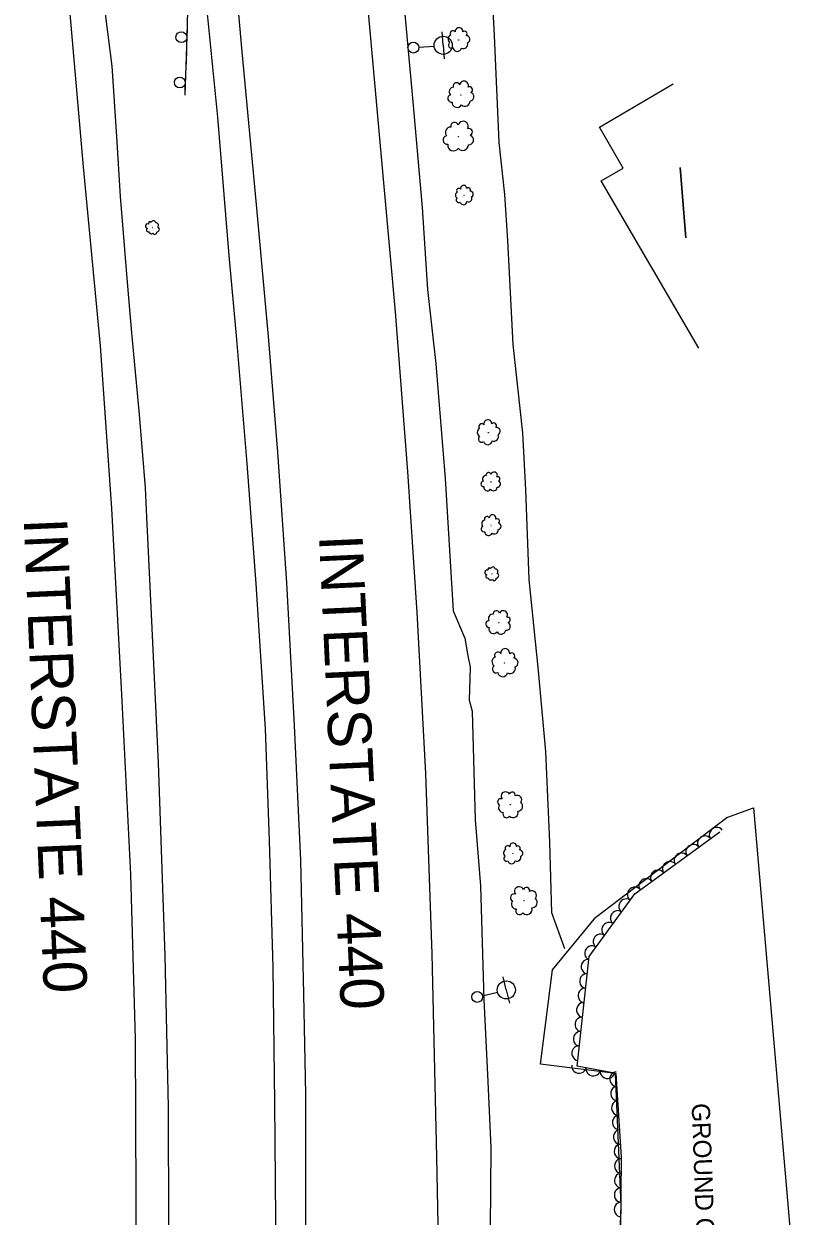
# Model space of a CAD drawing. Extents: x 1722896 to 1754269, y 648279 to 666297.
# Drawn here: x 1725806.9 to 1726023.6, y 660956.7 to 661285.2 of the extents above; entities that cross this region are included whole.
import ezdxf

# ---------------------------------------------------------------- set-up
doc = ezdxf.new("R2010")
doc.units = 0
for name, color, linetype in [('DESIGN - CENTERLINE - Proposed Text', 7, 'Continuous'), ('DESIGN - SCRATCH - User 1', 7, 'Continuous'), ('DESIGN - SHEET - Linework', 7, 'Continuous'), ('SURVEY - CENTERLINE - Preliminary', 7, 'Continuous'), ('SURVEY - CENTERLINE - Preliminary Text', 7, 'Continuous'), ('SURVEY - DTM - Breaklines', 7, 'Continuous'), ('SURVEY - VEGETATION - Features with Text', 7, 'Continuous')]:
    doc.layers.add(name, color=color, linetype=linetype)

msp = doc.modelspace()

# ---------------------------------------------------------------- linework, layer by layer
at = {"layer": 'DESIGN - CENTERLINE - Proposed Text'}
for points in [[(1725992.85, 661195.79), (1725965.95, 661241.9), (1725972.07, 661245.46), (1725965.48, 661256.76), (1725985.85, 661268.64)], [(1725987.75, 661245.57), (1725989.3, 661226.26), (1725987.75, 661245.57)]]:
    msp.add_lwpolyline(points, dxfattribs=at)
at = {"layer": 'DESIGN - SCRATCH - User 1'}
for points in [[(1725845.35, 661437.41), (1725847.2, 661407.61), (1725846.69, 661383.02), (1725847.14, 661366.12), (1725848.5, 661350.65), (1725849.99, 661330.85), (1725851.72, 661309.25), (1725852.26, 661299.74), (1725851.83, 661281.72), (1725851.26, 661265.54)], [(1725851.88, 661283.73), (1725851.83, 661281.72), (1725851.74, 661279.14)], [(1725851.68, 661277.54), (1725851.6, 661275.19)], [(1725851.6, 661275.19), (1725851.52, 661272.84)], [(1725851.46, 661271.24), (1725851.3, 661266.64)]]:
    msp.add_lwpolyline(points, dxfattribs=at)
for centre in [(1725850.32, 661281.51), (1725849.88, 661269.02)]:
    msp.add_arc(centre, 1.5, 111.2679, 111.2581, dxfattribs=at)
at = {"layer": 'SURVEY - CENTERLINE - Preliminary'}
msp.add_lwpolyline([(1726007.91, 661069.2), (1726023.56, 660888.87), (1726001.03, 660890.23), (1725996.8, 660880.8), (1725997.91, 660840.46), (1726012.7, 660824.79), (1726004.23, 660814.84), (1726002.4, 660803.88), (1725984.86, 660794.96), (1725974.53, 660800.76), (1725974.77, 660809.78), (1725965.86, 660813.32), (1725968.83, 660881.15), (1725971.5, 660959.67), (1725969.95, 660995.93), (1725949.23, 660998.57), (1725952.54, 661024.56), (1725964.48, 661039.09), (1726000.65, 661066.55), (1726007.91, 661069.2)], dxfattribs=at)
at = {"layer": 'SURVEY - CENTERLINE - Preliminary Text'}
for points in [[(1725882.65, 661488.6), (1725887.43, 661441.03), (1725891.16, 661401.2), (1725894.21, 661369.06), (1725896.83, 661342.55), (1725900.16, 661306.86), (1725905.01, 661252.63), (1725909.24, 661205.81), (1725912.6, 661161.82), (1725915.16, 661123), (1725917.58, 661078.66), (1725919.33, 661028.98), (1725920.65, 660972.91), (1725921.79, 660912.33), (1725922.26, 660861.98), (1725922.14, 660815.74), (1725920.61, 660776.1), (1725918.46, 660730.72)], [(1725850.38, 661458.29), (1725852.11, 661440.14), (1725855.16, 661407.46), (1725858.44, 661371.48), (1725861.51, 661337.08), (1725864.38, 661306.64), (1725866.99, 661277.47), (1725870.91, 661235.41), (1725874.21, 661199.04), (1725876.76, 661167.16), (1725879.26, 661131.16), (1725881.43, 661091.84), (1725883.15, 661054.79), (1725883.98, 661017.87), (1725884.52, 660990.23), (1725884.47, 660951.35), (1725884.26, 660919.29), (1725883.12, 660879.88), (1725881.96, 660849.54), (1725880.63, 660819.91), (1725879.34, 660788.96), (1725877.07, 660756.76), (1725874.7, 660723.38)], [(1725846.53, 661437.58), (1725847.02, 661427.8), (1725847.46, 661409.9), (1725848.11, 661389.62), (1725851.39, 661358.65), (1725853.69, 661328.68), (1725856.47, 661297.19), (1725860.3, 661259.45), (1725863.35, 661221.33)], [(1725807.33, 661411.86), (1725812.88, 661355.2), (1725818.9, 661295.47), (1725823.29, 661245.81), (1725827.97, 661196.43), (1725831.02, 661151.66), (1725833.78, 661100.42), (1725836.27, 661050.81), (1725837.58, 661005.56), (1725837.75, 660961.7), (1725837.61, 660922.43), (1725837.05, 660881.93), (1725835.32, 660832.66), (1725832.68, 660785.4), (1725827.8, 660719.5)], [(1725813.79, 661404.77), (1725813.81, 661397.21), (1725815.03, 661388.5), (1725817.04, 661380.64), (1725817.79, 661374.59), (1725819.99, 661360.84), (1725822.95, 661340.72), (1725824.24, 661330.84), (1725826.58, 661309.25), (1725829.27, 661287.99), (1725831.11, 661273.5), (1725832.46, 661254.11), (1725833.45, 661237.6), (1725835.48, 661212.88), (1725836.57, 661200.06), (1725838.68, 661177.51), (1725840.29, 661157.31), (1725840.67, 661149.29), (1725841.96, 661122.5), (1725843.95, 661081.54), (1725845.75, 661028.35), (1725846.63, 660986.68)], [(1725955.99, 661030.36), (1725952.4, 661040.21), (1725951.84, 661059.68), (1725950.7, 661084.72), (1725948.72, 661106.91), (1725946.1, 661132.08), (1725945.19, 661156.75), (1725944.43, 661172.54), (1725941.7, 661196.83), (1725940.29, 661225.45), (1725939.41, 661238.12), (1725937.86, 661252.53), (1725936.59, 661281.95), (1725935.09, 661309.5)], [(1725911.19, 661295.98), (1725914.08, 661263.69), (1725916.66, 661234.54), (1725918.15, 661211.97), (1725920.46, 661191.54), (1725922.99, 661159.9), (1725925.22, 661123.43), (1725928.43, 661115.89), (1725929.22, 661111.03), (1725929.88, 661107.92), (1725929.57, 661098.85), (1725930.44, 661095.8), (1725931.29, 661065.89), (1725932.77, 661047.71), (1725933.68, 661016.34), (1725934.74, 660993.73), (1725935.54, 660975.5), (1725935.32, 660942.11), (1725935.58, 660925.69)], [(1725863.35, 661221.33), (1725865.5, 661198.17), (1725868.32, 661164.09), (1725870.85, 661130.86), (1725873.38, 661090.9), (1725874.54, 661060.17), (1725875.52, 661025.05), (1725875.94, 660988.02), (1725876.37, 660945.02), (1725875.62, 660906.56), (1725874.47, 660867.75), (1725873.32, 660830.57), (1725872.11, 660802.18), (1725871.01, 660785.12), (1725868.22, 660743.22), (1725865.64, 660712.83)], [(1725846.63, 660986.68), (1725846.78, 660953.99), (1725846.23, 660909.1), (1725845.4, 660865.04), (1725842.97, 660811.42), (1725840.32, 660767.12), (1725837.96, 660734.16), (1725835.39, 660704.34)]]:
    msp.add_lwpolyline(points, dxfattribs=at)
at = {"layer": 'SURVEY - DTM - Breaklines'}
for p, q in [((1725922.46, 661279.28), (1725922.17, 661283.02)), ((1725915.73, 661278.76), (1725919.97, 661279.08)), ((1725922.46, 661279.28), (1725922.75, 661275.54)), ((1725939.84, 661019), (1725938.96, 661022.64)), ((1725933.28, 661017.41), (1725937.41, 661018.41)), ((1725939.84, 661019), (1725940.72, 661015.35))]:
    msp.add_line(p, q, dxfattribs=at)
for centre, radius in [((1725914.24, 661278.64), 1.5), ((1725922.46, 661279.28), 2.5), ((1725939.84, 661019), 2.5), ((1725931.82, 661017.06), 1.5)]:
    msp.add_circle(centre, radius, dxfattribs=at)
at = {"layer": 'SURVEY - VEGETATION - Features with Text'}
msp.add_lwpolyline([(1726013.54, 660821.99), (1726004.75, 660813.76), (1726004.2, 660801.55), (1726002.99, 660786.32), (1725993.18, 660780.68), (1725984.63, 660793.26), (1725974.96, 660798.61), (1725973.29, 660809.42), (1725966.18, 660812.37), (1725967.27, 660849.44), (1725969.18, 660891.79), (1725971.33, 660941.58), (1725971.57, 660972.94), (1725970.14, 660995.98), (1725959.41, 660998.03), (1725962.67, 661028.25), (1725975.26, 661045.51), (1725998.68, 661062.54)], dxfattribs=at)
for centre, radius in [((1725926.71, 661280.75), 0.0362), ((1725927.35, 661265.62), 0.0422), ((1725926.71, 661254.06), 0.0489), ((1725928.22, 661237.95), 0.0296), ((1725842.42, 661229.05), 0.022), ((1725934.91, 661172.55), 0.038), ((1725935.63, 661158.97), 0.0314), ((1725935.61, 661146.96), 0.0325), ((1725935.92, 661133.65), 0.022), ((1725937.74, 661120.16), 0.0397), ((1725939.37, 661109.04), 0.0432), ((1725940.94, 661070.03), 0.0419), ((1725941.64, 661056.53), 0.032), ((1725944.72, 661043.56), 0.0451)]:
    msp.add_circle(centre, radius, dxfattribs=at)
for centre, radius, start, end in [((1725925.14, 661282.48), 0.788, 36.3291, 213.6482), ((1725926.8, 661283.08), 1.04, 353.7104, 187.1301), ((1725928.31, 661282.44), 0.712, 313.6897, 132.4354), ((1725924.9, 661281.01), 1.12, 111.6161, 238.4618), ((1725924.77, 661279.32), 0.866, 121.775, 296.7753), ((1725928.03, 661279.55), 1.18, 240.6263, 18.1505), ((1725928.77, 661280.89), 1.04, 291.5736, 88.3625), ((1725926.31, 661278.78), 1.17, 191.5221, 347.3606), ((1725925.4, 661266.48), 1.3, 95.8878, 222.7335), ((1725926.14, 661268.06), 0.919, 20.6008, 197.9199), ((1725928.2, 661268.2), 1.21, 337.9821, 171.4018), ((1725929.69, 661267), 0.831, 297.9614, 116.7071), ((1725929.72, 661265.12), 1.21, 275.8453, 72.6342), ((1725924.72, 661264.62), 1.01, 106.0467, 281.047), ((1725926.28, 661263.53), 1.37, 175.7938, 331.6323), ((1725928.47, 661263.85), 1.38, 224.898, 2.4222), ((1725924.55, 661255.25), 1.51, 90.8806, 217.7262), ((1725925.56, 661256.99), 1.06, 15.5935, 192.9127), ((1725927.94, 661256.95), 1.4, 332.9748, 166.3945), ((1725929.54, 661255.42), 0.961, 292.9542, 111.6998), ((1725923.58, 661253.18), 1.17, 101.0395, 276.0398), ((1725929.39, 661253.24), 1.4, 270.838, 67.6269), ((1725925.27, 661251.76), 1.59, 170.7866, 326.6251), ((1725927.82, 661251.92), 1.6, 219.8907, 357.415), ((1725928.1, 661239.84), 0.845, 359.6402, 193.0599), ((1725929.38, 661239.45), 0.581, 319.6195, 138.3651), ((1725926.73, 661238), 0.911, 117.5459, 244.3916), ((1725926.76, 661236.62), 0.707, 127.7048, 302.7051), ((1725926.8, 661239.22), 0.643, 42.2588, 219.578), ((1725929.4, 661237.09), 0.965, 246.5561, 24.0803), ((1725929.89, 661238.23), 0.847, 297.5033, 94.2923), ((1725928.06, 661236.31), 0.959, 197.4519, 353.2904), ((1725841.05, 661229.44), 0.629, 70.3499, 263.7696), ((1725841.64, 661230.24), 0.433, 30.3292, 209.0748), ((1725842.63, 661230.29), 0.631, 8.213, 165.002), ((1725843.31, 661229.67), 0.719, 317.2658, 94.79), ((1725841.17, 661228.37), 0.479, 112.9686, 290.2877), ((1725842.01, 661228.02), 0.679, 188.2556, 315.1013), ((1725842.99, 661227.7), 0.527, 198.4145, 13.4148), ((1725843.53, 661228.54), 0.714, 268.1616, 64.0001), ((1725933.09, 661174.19), 0.828, 42.2303, 219.5495), ((1725934.76, 661175), 1.09, 359.6117, 193.0314), ((1725936.41, 661174.49), 0.748, 319.591, 138.3366), ((1725932.99, 661172.63), 1.17, 117.5174, 244.3631), ((1725933.04, 661170.85), 0.91, 127.6763, 302.6766), ((1725936.43, 661171.45), 1.24, 246.5276, 24.0518), ((1725937.06, 661172.92), 1.09, 297.4748, 94.2638), ((1725934.71, 661170.45), 1.23, 197.4234, 353.2619), ((1725934.95, 661160.87), 0.684, 14.0276, 191.3467), ((1725936.48, 661160.8), 0.898, 331.4089, 164.8286), ((1725933.61, 661158.46), 0.752, 99.4735, 274.4738), ((1725934.26, 661159.77), 0.969, 89.3146, 216.1603), ((1725937.48, 661159.79), 0.618, 291.3882, 110.1338), ((1725937.34, 661158.4), 0.9, 269.272, 66.061), ((1725934.67, 661157.52), 1.02, 169.2206, 325.0591), ((1725936.31, 661157.57), 1.03, 218.3248, 355.849), ((1725934.06, 661147.48), 1, 101.3316, 228.1772), ((1725934.51, 661148.74), 0.707, 26.0445, 203.3637), ((1725936.07, 661149), 0.929, 343.4259, 176.8455), ((1725937.3, 661148.19), 0.639, 303.4052, 122.1508), ((1725933.67, 661146.01), 0.777, 111.4905, 286.4908), ((1725934.95, 661145.28), 1.05, 181.2376, 337.0761), ((1725936.59, 661145.69), 1.06, 230.3418, 7.866), ((1725937.46, 661146.75), 0.931, 281.289, 78.0779), ((1725935.15, 661134.84), 0.433, 30.3292, 209.0748), ((1725936.13, 661134.89), 0.631, 8.213, 165.002), ((1725936.82, 661134.27), 0.719, 317.2658, 94.79), ((1725934.56, 661134.03), 0.629, 70.3499, 263.7696), ((1725934.68, 661132.97), 0.479, 112.9686, 290.2877), ((1725935.52, 661132.61), 0.679, 188.2556, 315.1013), ((1725936.5, 661132.3), 0.527, 198.4145, 13.4148), ((1725937.03, 661133.14), 0.714, 268.1616, 64.0001), ((1725936.12, 661121.35), 1.22, 83.4856, 210.3313), ((1725937.12, 661122.64), 0.863, 8.1986, 185.5177), ((1725939.03, 661122.36), 1.13, 325.5799, 158.9996), ((1725940.16, 661120.96), 0.78, 285.5592, 104.3049), ((1725935.12, 661119.78), 0.949, 93.6445, 268.6448), ((1725936.33, 661118.47), 1.29, 163.3916, 319.2301), ((1725939.8, 661119.23), 1.14, 263.4431, 60.232), ((1725938.4, 661118.32), 1.3, 212.4958, 350.02), ((1725937.55, 661111.15), 0.939, 35.0966, 212.4157), ((1725939.55, 661111.81), 1.23, 352.4779, 185.8976), ((1725941.33, 661111.01), 0.849, 312.4572, 131.2028), ((1725937.22, 661109.4), 1.33, 110.3836, 237.2293), ((1725941.84, 661109.15), 1.24, 290.3411, 87.13), ((1725937.03, 661107.39), 1.03, 120.5425, 295.5428), ((1725938.85, 661106.71), 1.4, 190.2896, 346.1281), ((1725940.93, 661107.58), 1.41, 239.3938, 16.918), ((1725939.62, 661072.38), 1.2, 25.3566, 218.7763), ((1725941.5, 661072.67), 0.824, 345.3359, 164.0816), ((1725942.9, 661071.42), 1.2, 323.2198, 120.0087), ((1725938.35, 661070.78), 0.912, 67.9753, 245.2944), ((1725939, 661069.18), 1.29, 143.2623, 270.108), ((1725942.98, 661069.66), 1.37, 272.2725, 49.7967), ((1725939.9, 661067.44), 1, 153.4212, 328.4215), ((1725941.75, 661067.85), 1.36, 223.1683, 19.0068), ((1725941.71, 661058.59), 0.914, 354.2341, 187.6538), ((1725940.04, 661056.74), 0.986, 112.1398, 238.9855), ((1725940.24, 661058.05), 0.696, 36.8528, 214.1719), ((1725943.04, 661058.03), 0.629, 314.2134, 132.9591), ((1725943.46, 661056.67), 0.916, 292.0973, 88.8862), ((1725939.94, 661055.25), 0.765, 122.2987, 297.299), ((1725941.3, 661054.79), 1.04, 192.0458, 347.8843), ((1725942.82, 661055.49), 1.04, 241.15, 18.6742), ((1725943.37, 661046.13), 1.29, 23.7895, 217.2092), ((1725945.4, 661046.38), 0.888, 343.7688, 162.5145), ((1725946.87, 661045), 1.29, 321.6527, 118.4416), ((1725941.95, 661044.45), 0.982, 66.4082, 243.7273), ((1725942.61, 661042.71), 1.39, 141.6952, 268.5409), ((1725946.9, 661043.1), 1.47, 270.7054, 48.2296), ((1725943.52, 661040.81), 1.08, 151.8541, 326.8544), ((1725945.52, 661041.19), 1.46, 221.6012, 17.4397)]:
    msp.add_arc(centre, radius, start, end, dxfattribs=at)
for centre, major_axis in [((1725997.74, 661061.85), (1.62, 1.18)), ((1725991.27, 661057.15), (1.62, 1.18)), ((1725994.5, 661059.5), (1.62, 1.18)), ((1725988.03, 661054.79), (1.62, 1.18)), ((1725984.8, 661052.44), (1.62, 1.18)), ((1725978.33, 661047.74), (1.62, 1.18)), ((1725981.56, 661050.09), (1.62, 1.18)), ((1725975.14, 661045.34), (1.18, 1.62)), ((1725972.78, 661042.11), (1.18, 1.62)), ((1725970.42, 661038.88), (1.18, 1.62)), ((1725968.06, 661035.65), (1.18, 1.62)), ((1725965.71, 661032.41), (1.18, 1.62)), ((1725963.35, 661029.18), (1.18, 1.62)), ((1725962.36, 661025.42), (0.21, 1.99)), ((1725961.93, 661021.44), (0.21, 1.99)), ((1725961.51, 661017.47), (0.21, 1.99)), ((1725961.08, 661013.49), (0.21, 1.99)), ((1725960.65, 661009.51), (0.21, 1.99)), ((1725960.22, 661005.54), (0.21, 1.99)), ((1725959.79, 661001.56), (0.21, 1.99)), ((1725959.85, 660997.94), (-1.96, 0.37)), ((1725963.78, 660997.19), (-1.96, 0.37)), ((1725967.71, 660996.45), (-1.96, 0.37)), ((1725970.23, 660994.46), (-0.12, 2)), ((1725970.48, 660990.46), (-0.12, 2)), ((1725970.73, 660986.47), (-0.12, 2)), ((1725970.97, 660982.48), (-0.12, 2)), ((1725971.22, 660978.49), (-0.12, 2)), ((1725971.47, 660974.49), (-0.12, 2)), ((1725971.55, 660970.5), (0.01, 2)), ((1725971.52, 660966.5), (0.01, 2)), ((1725971.49, 660962.5), (0.01, 2)), ((1725971.46, 660958.5), (0.01, 2))]:
    msp.add_ellipse(centre, major_axis=major_axis, ratio=0.940188, start_param=0, end_param=3.141593, dxfattribs=at)

# ---------------------------------------------------------------- texts
at = {"layer": 'DESIGN - SHEET - Linework'}
for rotation, p in [(272.4561, (1725806.84, 661148.82)), (272.655, (1725888.22, 661144.21))]:
    msp.add_text('INTERSTATE 440', height=12, rotation=rotation, dxfattribs=at).set_placement(p)
at = {"layer": 'SURVEY - CENTERLINE - Preliminary'}
msp.add_text('GROUND OBSCURED', height=5, rotation=272.0818, dxfattribs=at).set_placement((1725990.91, 660987.7))

doc.saveas('drawing.dxf')
